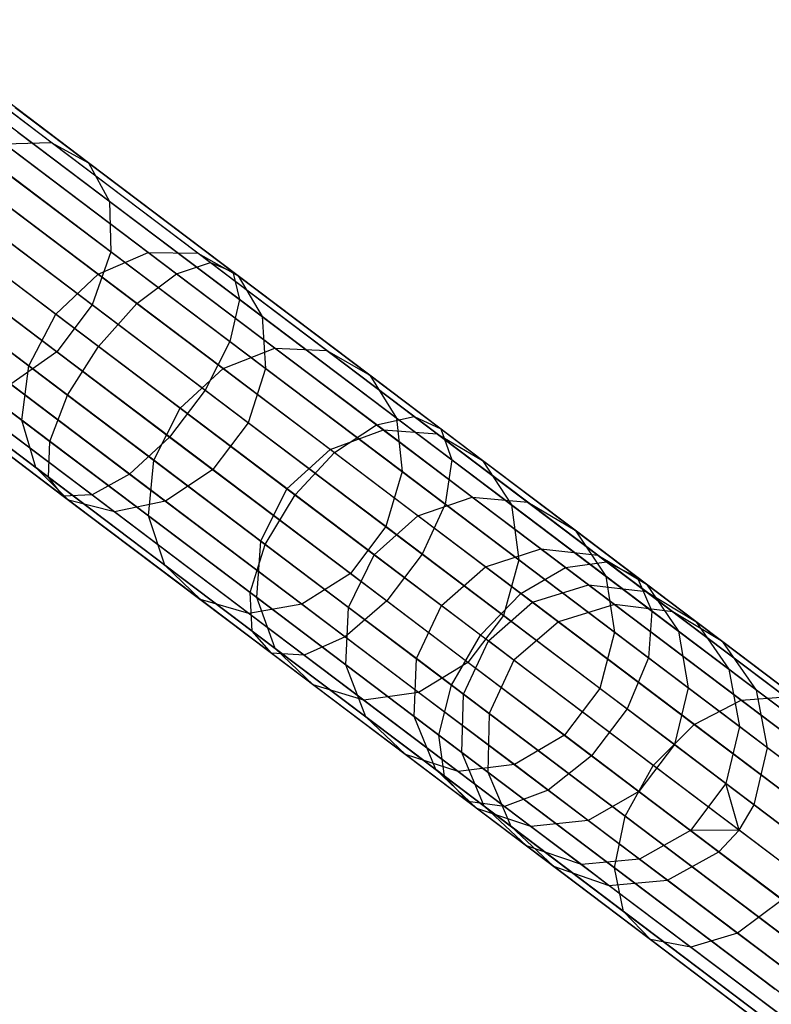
# Model space of a CAD drawing. Extents: x -189 to 189, y -189 to 189.
# Tile 437 of 591: x 139.97 to 145.28, y -110.75 to -103.78. Entities that reach past the tile are written whole.
import ezdxf

# ---------------------------------------------------------------- set-up
doc = ezdxf.new("R2010")
doc.units = 0
doc.header["$LTSCALE"] = 25.4
doc.layers.get('0').update_dxf_attribs({"linetype": 'CONTINUOUS'})

# ---------------------------------------------------------------- blocks, each defined once
blk = doc.blocks.new('CAMELEON-KENAI-C-12244_STL')
at = {"color": 0}
for p, q in [((140.1896, -104.6496, -153.2114), (139.0401, -103.7815, -154.5547)), ((140.1896, -104.6496, -153.2114), (139.0401, -103.7815, -154.5547)), ((140.4526, -104.7937, -153.4994), (139.279, -103.9075, -154.8708)), ((140.4526, -104.7937, -153.4994), (139.279, -103.9075, -154.8708)), ((140.6017, -105.0673, -153.7748), (139.405, -104.1636, -155.1732)), ((140.6017, -105.0673, -153.7748), (139.405, -104.1636, -155.1732)), ((139.8077, -104.3612, -10.7333), (141.3156, -105.4999, -11.4422)), ((139.8077, -104.3612, -10.7333), (141.3156, -105.4999, -11.4422)), ((139.9338, -104.402, -10.3392), (141.4734, -105.5646, -11.0629)), ((139.9338, -104.402, -10.3392), (141.4734, -105.5646, -11.0629)), ((139.5954, -104.4614, -11.0766), (141.0757, -105.5793, -11.7724)), ((139.5954, -104.4614, -11.0766), (141.0757, -105.5793, -11.7724)), ((140.611, -105.423, -153.99), (139.3962, -104.5057, -155.4095)), ((140.611, -105.423, -153.99), (139.3962, -104.5057, -155.4095)), ((139.9519, -104.5767, -9.9623), (141.5218, -105.7622, -10.7003)), ((139.9519, -104.5767, -9.9623), (141.5218, -105.7622, -10.7003)), ((139.3336, -104.6852, -11.3095), (140.7952, -105.789, -11.9966)), ((139.3336, -104.6852, -11.3095), (140.7952, -105.789, -11.9966)), ((139.858, -104.6597, -152.9607), (140.1896, -104.6496, -153.2114)), ((139.858, -104.6597, -152.9607), (140.1896, -104.6496, -153.2114)), ((140.8757, -105.4283, -151.5073), (139.858, -104.6597, -152.9607)), ((140.8757, -105.4283, -151.5073), (139.858, -104.6597, -152.9607)), ((140.1896, -104.6496, -153.2114), (140.4526, -104.7937, -153.4994)), ((141.2262, -105.4324, -151.731), (140.1896, -104.6496, -153.2114)), ((141.2262, -105.4324, -151.731), (140.1896, -104.6496, -153.2114)), ((140.1896, -104.6496, -153.2114), (140.4526, -104.7937, -153.4994)), ((140.5201, -105.5813, -151.3555), (139.5153, -104.8225, -152.7905)), ((140.5201, -105.5813, -151.3555), (139.5153, -104.8225, -152.7905)), ((140.4526, -104.7937, -153.4994), (140.6017, -105.0673, -153.7748)), ((141.511, -105.593, -151.9879), (140.4526, -104.7937, -153.4994)), ((141.511, -105.593, -151.9879), (140.4526, -104.7937, -153.4994)), ((140.4526, -104.7937, -153.4994), (140.6017, -105.0673, -153.7748)), ((140.4789, -105.7993, -154.1077), (139.2543, -104.8745, -155.5388)), ((140.4789, -105.7993, -154.1077), (139.2543, -104.8745, -155.5388)), ((139.8589, -104.8551, -9.6678), (141.4525, -106.0585, -10.4169)), ((139.8589, -104.8551, -9.6678), (141.4525, -106.0585, -10.4169)), ((140.5226, -106.0928, -12.0759), (139.0676, -104.9941, -11.3919)), ((140.5226, -106.0928, -12.0759), (139.0676, -104.9941, -11.3919)), ((139.2207, -105.1097, -152.7303), (140.2209, -105.865, -151.3018)), ((139.2207, -105.1097, -152.7303), (140.2209, -105.865, -151.3018)), ((140.6017, -105.0673, -153.7748), (140.611, -105.423, -153.99)), ((141.6809, -105.8824, -152.2335), (140.6017, -105.0673, -153.7748)), ((141.6809, -105.8824, -152.2335), (140.6017, -105.0673, -153.7748)), ((140.6017, -105.0673, -153.7748), (140.611, -105.423, -153.99)), ((139.6708, -105.1891, -9.5066), (141.2774, -106.4023, -10.2618)), ((139.6708, -105.1891, -9.5066), (141.2774, -106.4023, -10.2618)), ((140.2283, -106.1312, -154.1077), (139.0037, -105.2064, -155.5388)), ((140.2283, -106.1312, -154.1077), (139.0037, -105.2064, -155.5388)), ((138.8434, -105.3344, -11.3095), (140.305, -106.4382, -11.9966)), ((138.8434, -105.3344, -11.3095), (140.305, -106.4382, -11.9966)), ((140.0299, -106.2305, -151.3555), (139.0251, -105.4716, -152.7905)), ((140.0299, -106.2305, -151.3555), (139.0251, -105.4716, -152.7905)), ((140.611, -105.423, -153.99), (140.4789, -105.7993, -154.1077)), ((140.611, -105.423, -153.99), (140.4789, -105.7993, -154.1077)), ((140.5201, -105.5813, -151.3555), (140.8757, -105.4283, -151.5073)), ((140.5201, -105.5813, -151.3555), (140.8757, -105.4283, -151.5073)), ((141.7065, -106.2504, -152.4255), (140.611, -105.423, -153.99)), ((141.7065, -106.2504, -152.4255), (140.611, -105.423, -153.99)), ((140.8757, -105.4283, -151.5073), (141.2262, -105.4324, -151.731)), ((141.7725, -106.1055, -149.9339), (140.8757, -105.4283, -151.5073)), ((141.7725, -106.1055, -149.9339), (140.8757, -105.4283, -151.5073)), ((140.8757, -105.4283, -151.5073), (141.2262, -105.4324, -151.731)), ((141.2262, -105.4324, -151.731), (141.511, -105.593, -151.9879)), ((142.1397, -106.1222, -150.1282), (141.2262, -105.4324, -151.731)), ((142.1397, -106.1222, -150.1282), (141.2262, -105.4324, -151.731)), ((141.2262, -105.4324, -151.731), (141.511, -105.593, -151.9879)), ((139.4203, -105.5209, -9.5066), (141.0268, -106.7341, -10.2618)), ((139.4203, -105.5209, -9.5066), (141.0268, -106.7341, -10.2618)), ((141.0757, -105.5793, -11.7724), (141.3156, -105.4999, -11.4422)), ((141.0757, -105.5793, -11.7724), (141.3156, -105.4999, -11.4422)), ((141.3156, -105.4999, -11.4422), (142.7577, -106.589, -12.3407)), ((141.3156, -105.4999, -11.4422), (142.7577, -106.589, -12.3407)), ((141.3156, -105.4999, -11.4422), (141.4734, -105.5646, -11.0629)), ((141.3156, -105.4999, -11.4422), (141.4734, -105.5646, -11.0629)), ((140.2209, -105.865, -151.3018), (140.5201, -105.5813, -151.3555)), ((140.2209, -105.865, -151.3018), (140.5201, -105.5813, -151.3555)), ((141.4055, -106.2499, -149.8019), (140.5201, -105.5813, -151.3555)), ((141.4055, -106.2499, -149.8019), (140.5201, -105.5813, -151.3555)), ((140.7952, -105.789, -11.9966), (141.0757, -105.5793, -11.7724)), ((140.7952, -105.789, -11.9966), (141.0757, -105.5793, -11.7724)), ((141.0757, -105.5793, -11.7724), (142.4915, -106.6484, -12.6545)), ((141.0757, -105.5793, -11.7724), (142.4915, -106.6484, -12.6545)), ((141.4734, -105.5646, -11.0629), (142.9458, -106.6765, -11.9804)), ((141.4734, -105.5646, -11.0629), (142.9458, -106.6765, -11.9804)), ((141.4734, -105.5646, -11.0629), (141.5218, -105.7622, -10.7003)), ((141.4734, -105.5646, -11.0629), (141.5218, -105.7622, -10.7003)), ((141.511, -105.593, -151.9879), (141.6809, -105.8824, -152.2335)), ((142.4437, -106.2973, -150.3514), (141.511, -105.593, -151.9879)), ((142.4437, -106.2973, -150.3514), (141.511, -105.593, -151.9879)), ((141.511, -105.593, -151.9879), (141.6809, -105.8824, -152.2335)), ((138.6997, -105.6475, -11.0766), (140.18, -106.7654, -11.7724)), ((138.6997, -105.6475, -11.0766), (140.18, -106.7654, -11.7724)), ((139.1505, -105.7932, -9.6678), (140.744, -106.9966, -10.4169)), ((139.1505, -105.7932, -9.6678), (140.744, -106.9966, -10.4169)), ((140.4789, -105.7993, -154.1077), (140.2283, -106.1312, -154.1077)), ((140.4789, -105.7993, -154.1077), (140.2283, -106.1312, -154.1077)), ((141.5834, -106.6334, -152.5305), (140.4789, -105.7993, -154.1077)), ((141.5834, -106.6334, -152.5305), (140.4789, -105.7993, -154.1077)), ((140.5226, -106.0928, -12.0759), (140.7952, -105.789, -11.9966)), ((140.5226, -106.0928, -12.0759), (140.7952, -105.789, -11.9966)), ((140.7952, -105.789, -11.9966), (142.1931, -106.8446, -12.8675)), ((140.7952, -105.789, -11.9966), (142.1931, -106.8446, -12.8675)), ((141.5218, -105.7622, -10.7003), (141.4525, -106.0585, -10.4169)), ((141.5218, -105.7622, -10.7003), (141.4525, -106.0585, -10.4169)), ((141.5218, -105.7622, -10.7003), (143.0232, -106.896, -11.6357)), ((141.5218, -105.7622, -10.7003), (143.0232, -106.896, -11.6357)), ((138.6614, -105.8791, -10.7333), (140.1693, -107.0178, -11.4422)), ((138.6614, -105.8791, -10.7333), (140.1693, -107.0178, -11.4422)), ((139.98, -106.6143, -151.5073), (138.9623, -105.8458, -152.9607)), ((139.98, -106.6143, -151.5073), (138.9623, -105.8458, -152.9607)), ((140.0299, -106.2305, -151.3555), (140.2209, -105.865, -151.3018)), ((140.0299, -106.2305, -151.3555), (140.2209, -105.865, -151.3018)), ((140.2209, -105.865, -151.3018), (141.1024, -106.5307, -149.7553)), ((140.2209, -105.865, -151.3018), (141.1024, -106.5307, -149.7553)), ((141.6809, -105.8824, -152.2335), (141.7065, -106.2504, -152.4255)), ((142.6319, -106.6005, -150.5649), (141.6809, -105.8824, -152.2335)), ((142.6319, -106.6005, -150.5649), (141.6809, -105.8824, -152.2335)), ((141.6809, -105.8824, -152.2335), (141.7065, -106.2504, -152.4255)), ((138.9081, -105.9589, -9.9623), (140.478, -107.1444, -10.7003)), ((138.9081, -105.9589, -9.9623), (140.478, -107.1444, -10.7003)), ((138.7351, -105.9893, -10.3392), (140.2747, -107.1519, -11.0629)), ((138.7351, -105.9893, -10.3392), (140.2747, -107.1519, -11.0629)), ((140.305, -106.4382, -11.9966), (140.5226, -106.0928, -12.0759)), ((140.305, -106.4382, -11.9966), (140.5226, -106.0928, -12.0759)), ((141.9141, -107.1437, -12.9429), (140.5226, -106.0928, -12.0759)), ((141.9141, -107.1437, -12.9429), (140.5226, -106.0928, -12.0759)), ((141.4525, -106.0585, -10.4169), (141.2774, -106.4023, -10.2618)), ((141.4525, -106.0585, -10.4169), (141.2774, -106.4023, -10.2618)), ((141.4525, -106.0585, -10.4169), (142.9765, -107.2094, -11.3664)), ((141.4525, -106.0585, -10.4169), (142.9765, -107.2094, -11.3664)), ((140.0799, -106.9503, -151.731), (139.0433, -106.1675, -153.2114)), ((140.0799, -106.9503, -151.731), (139.0433, -106.1675, -153.2114)), ((140.2283, -106.1312, -154.1077), (139.9026, -106.3612, -153.99)), ((140.2283, -106.1312, -154.1077), (139.9026, -106.3612, -153.99)), ((141.3328, -106.9652, -152.5305), (140.2283, -106.1312, -154.1077)), ((141.3328, -106.9652, -152.5305), (140.2283, -106.1312, -154.1077)), ((141.4055, -106.2499, -149.8019), (141.7725, -106.1055, -149.9339)), ((141.4055, -106.2499, -149.8019), (141.7725, -106.1055, -149.9339)), ((141.7725, -106.1055, -149.9339), (142.1397, -106.1222, -150.1282)), ((142.5393, -106.6845, -148.256), (141.7725, -106.1055, -149.9339)), ((142.5393, -106.6845, -148.256), (141.7725, -106.1055, -149.9339)), ((141.7725, -106.1055, -149.9339), (142.1397, -106.1222, -150.1282)), ((142.1397, -106.1222, -150.1282), (142.4437, -106.2973, -150.3514)), ((142.9208, -106.7121, -148.4191), (142.1397, -106.1222, -150.1282)), ((142.9208, -106.7121, -148.4191), (142.1397, -106.1222, -150.1282)), ((142.1397, -106.1222, -150.1282), (142.4437, -106.2973, -150.3514)), ((139.98, -106.6143, -151.5073), (140.0299, -106.2305, -151.3555)), ((139.98, -106.6143, -151.5073), (140.0299, -106.2305, -151.3555)), ((140.9153, -106.8991, -149.8019), (140.0299, -106.2305, -151.3555)), ((140.9153, -106.8991, -149.8019), (140.0299, -106.2305, -151.3555)), ((141.1024, -106.5307, -149.7553), (141.4055, -106.2499, -149.8019)), ((141.1024, -106.5307, -149.7553), (141.4055, -106.2499, -149.8019)), ((142.1627, -106.8217, -148.1453), (141.4055, -106.2499, -149.8019)), ((142.1627, -106.8217, -148.1453), (141.4055, -106.2499, -149.8019)), ((141.7065, -106.2504, -152.4255), (141.5834, -106.6334, -152.5305)), ((141.7065, -106.2504, -152.4255), (141.5834, -106.6334, -152.5305)), ((142.6718, -106.9793, -150.7317), (141.7065, -106.2504, -152.4255)), ((142.6718, -106.9793, -150.7317), (141.7065, -106.2504, -152.4255)), ((142.4437, -106.2973, -150.3514), (142.6319, -106.6005, -150.5649)), ((143.2412, -106.8996, -148.6064), (142.4437, -106.2973, -150.3514)), ((143.2412, -106.8996, -148.6064), (142.4437, -106.2973, -150.3514)), ((142.4437, -106.2973, -150.3514), (142.6319, -106.6005, -150.5649)), ((140.9981, -107.1885, -152.4255), (139.9026, -106.3612, -153.99)), ((140.9981, -107.1885, -152.4255), (139.9026, -106.3612, -153.99)), ((140.3124, -107.1803, -151.9879), (139.2539, -106.381, -153.4994)), ((140.3124, -107.1803, -151.9879), (139.2539, -106.381, -153.4994)), ((140.18, -106.7654, -11.7724), (140.305, -106.4382, -11.9966)), ((140.18, -106.7654, -11.7724), (140.305, -106.4382, -11.9966)), ((140.305, -106.4382, -11.9966), (141.7029, -107.4938, -12.8675)), ((140.305, -106.4382, -11.9966), (141.7029, -107.4938, -12.8675)), ((141.2774, -106.4023, -10.2618), (141.0268, -106.7341, -10.2618)), ((141.2774, -106.4023, -10.2618), (141.0268, -106.7341, -10.2618)), ((141.2774, -106.4023, -10.2618), (142.8138, -107.5625, -11.2191)), ((141.2774, -106.4023, -10.2618), (142.8138, -107.5625, -11.2191)), ((140.6371, -107.2646, -152.2335), (139.5579, -106.4495, -153.7748)), ((140.6371, -107.2646, -152.2335), (139.5579, -106.4495, -153.7748)), ((140.9153, -106.8991, -149.8019), (141.1024, -106.5307, -149.7553)), ((140.9153, -106.8991, -149.8019), (141.1024, -106.5307, -149.7553)), ((141.1024, -106.5307, -149.7553), (141.8561, -107.0998, -148.1061)), ((141.1024, -106.5307, -149.7553), (141.8561, -107.0998, -148.1061)), ((140.0799, -106.9503, -151.731), (139.98, -106.6143, -151.5073)), ((140.8768, -107.2915, -149.9339), (139.98, -106.6143, -151.5073)), ((140.0799, -106.9503, -151.731), (139.98, -106.6143, -151.5073)), ((140.8768, -107.2915, -149.9339), (139.98, -106.6143, -151.5073)), ((141.5834, -106.6334, -152.5305), (141.3328, -106.9652, -152.5305)), ((141.5834, -106.6334, -152.5305), (141.3328, -106.9652, -152.5305)), ((142.5565, -107.3683, -150.823), (141.5834, -106.6334, -152.5305)), ((142.5565, -107.3683, -150.823), (141.5834, -106.6334, -152.5305)), ((142.1931, -106.8446, -12.8675), (142.4915, -106.6484, -12.6545)), ((142.1931, -106.8446, -12.8675), (142.4915, -106.6484, -12.6545)), ((142.4915, -106.6484, -12.6545), (142.7577, -106.589, -12.3407)), ((142.4915, -106.6484, -12.6545), (142.7577, -106.589, -12.3407)), ((142.4915, -106.6484, -12.6545), (143.8277, -107.6575, -13.7136)), ((142.4915, -106.6484, -12.6545), (143.8277, -107.6575, -13.7136)), ((142.6319, -106.6005, -150.5649), (142.6718, -106.9793, -150.7317)), ((143.4451, -107.2146, -148.7856), (142.6319, -106.6005, -150.5649)), ((143.4451, -107.2146, -148.7856), (142.6319, -106.6005, -150.5649)), ((142.6319, -106.6005, -150.5649), (142.6718, -106.9793, -150.7317)), ((142.7577, -106.589, -12.3407), (144.1189, -107.6169, -13.4195)), ((142.7577, -106.589, -12.3407), (144.1189, -107.6169, -13.4195)), ((142.7577, -106.589, -12.3407), (142.9458, -106.6765, -11.9804)), ((142.7577, -106.589, -12.3407), (142.9458, -106.6765, -11.9804)), ((142.1627, -106.8217, -148.1453), (142.5393, -106.6845, -148.256)), ((142.1627, -106.8217, -148.1453), (142.5393, -106.6845, -148.256)), ((142.5393, -106.6845, -148.256), (142.9208, -106.7121, -148.4191)), ((143.1685, -107.1597, -146.4905), (142.5393, -106.6845, -148.256)), ((143.1685, -107.1597, -146.4905), (142.5393, -106.6845, -148.256)), ((142.5393, -106.6845, -148.256), (142.9208, -106.7121, -148.4191)), ((142.9208, -106.7121, -148.4191), (143.2412, -106.8996, -148.6064)), ((143.5618, -107.1961, -146.6207), (142.9208, -106.7121, -148.4191)), ((143.5618, -107.1961, -146.6207), (142.9208, -106.7121, -148.4191)), ((142.9208, -106.7121, -148.4191), (143.2412, -106.8996, -148.6064)), ((142.9458, -106.6765, -11.9804), (144.3355, -107.726, -13.0818)), ((142.9458, -106.6765, -11.9804), (144.3355, -107.726, -13.0818)), ((142.9458, -106.6765, -11.9804), (143.0232, -106.896, -11.6357)), ((142.9458, -106.6765, -11.9804), (143.0232, -106.896, -11.6357)), ((140.1693, -107.0178, -11.4422), (140.18, -106.7654, -11.7724)), ((140.1693, -107.0178, -11.4422), (140.18, -106.7654, -11.7724)), ((140.18, -106.7654, -11.7724), (141.5958, -107.8345, -12.6545)), ((140.18, -106.7654, -11.7724), (141.5958, -107.8345, -12.6545)), ((141.0268, -106.7341, -10.2618), (140.744, -106.9966, -10.4169)), ((141.0268, -106.7341, -10.2618), (140.744, -106.9966, -10.4169)), ((141.0268, -106.7341, -10.2618), (142.5632, -107.8943, -11.2191)), ((141.0268, -106.7341, -10.2618), (142.5632, -107.8943, -11.2191)), ((141.8561, -107.0998, -148.1061), (142.1627, -106.8217, -148.1453)), ((141.8561, -107.0998, -148.1061), (142.1627, -106.8217, -148.1453)), ((141.9141, -107.1437, -12.9429), (142.1931, -106.8446, -12.8675)), ((141.9141, -107.1437, -12.9429), (142.1931, -106.8446, -12.8675)), ((142.784, -107.2909, -146.4021), (142.1627, -106.8217, -148.1453)), ((142.784, -107.2909, -146.4021), (142.1627, -106.8217, -148.1453)), ((142.1931, -106.8446, -12.8675), (143.5124, -107.841, -13.9132)), ((142.1931, -106.8446, -12.8675), (143.5124, -107.841, -13.9132)), ((140.8768, -107.2915, -149.9339), (140.9153, -106.8991, -149.8019)), ((140.8768, -107.2915, -149.9339), (140.9153, -106.8991, -149.8019)), ((141.6725, -107.4709, -148.1453), (140.9153, -106.8991, -149.8019)), ((141.6725, -107.4709, -148.1453), (140.9153, -106.8991, -149.8019)), ((143.0232, -106.896, -11.6357), (142.9765, -107.2094, -11.3664)), ((143.0232, -106.896, -11.6357), (142.9765, -107.2094, -11.3664)), ((143.0232, -106.896, -11.6357), (144.4402, -107.9661, -12.7588)), ((143.0232, -106.896, -11.6357), (144.4402, -107.9661, -12.7588)), ((143.2412, -106.8996, -148.6064), (143.4451, -107.2146, -148.7856)), ((143.8956, -107.3938, -146.7703), (143.2412, -106.8996, -148.6064)), ((143.8956, -107.3938, -146.7703), (143.2412, -106.8996, -148.6064)), ((143.2412, -106.8996, -148.6064), (143.4451, -107.2146, -148.7856)), ((140.3124, -107.1803, -151.9879), (140.0799, -106.9503, -151.731)), ((140.9934, -107.6402, -150.1282), (140.0799, -106.9503, -151.731)), ((140.3124, -107.1803, -151.9879), (140.0799, -106.9503, -151.731)), ((140.9934, -107.6402, -150.1282), (140.0799, -106.9503, -151.731)), ((140.744, -106.9966, -10.4169), (140.478, -107.1444, -10.7003)), ((140.744, -106.9966, -10.4169), (140.478, -107.1444, -10.7003)), ((140.744, -106.9966, -10.4169), (142.268, -108.1475, -11.3664)), ((140.744, -106.9966, -10.4169), (142.268, -108.1475, -11.3664)), ((141.3328, -106.9652, -152.5305), (140.9981, -107.1885, -152.4255)), ((141.3328, -106.9652, -152.5305), (140.9981, -107.1885, -152.4255)), ((142.306, -107.7001, -150.823), (141.3328, -106.9652, -152.5305)), ((142.306, -107.7001, -150.823), (141.3328, -106.9652, -152.5305)), ((142.6718, -106.9793, -150.7317), (142.5565, -107.3683, -150.823)), ((142.6718, -106.9793, -150.7317), (142.5565, -107.3683, -150.823)), ((143.4973, -107.6027, -148.9255), (142.6718, -106.9793, -150.7317)), ((143.4973, -107.6027, -148.9255), (142.6718, -106.9793, -150.7317)), ((140.2747, -107.1519, -11.0629), (140.1693, -107.0178, -11.4422)), ((140.1693, -107.0178, -11.4422), (141.6115, -108.1069, -12.3407)), ((140.1693, -107.0178, -11.4422), (141.6115, -108.1069, -12.3407)), ((140.2747, -107.1519, -11.0629), (140.1693, -107.0178, -11.4422)), ((140.478, -107.1444, -10.7003), (140.2747, -107.1519, -11.0629)), ((140.478, -107.1444, -10.7003), (140.2747, -107.1519, -11.0629)), ((140.478, -107.1444, -10.7003), (141.9794, -108.2782, -11.6357)), ((140.478, -107.1444, -10.7003), (141.9794, -108.2782, -11.6357)), ((141.6725, -107.4709, -148.1453), (141.8561, -107.0998, -148.1061)), ((141.6725, -107.4709, -148.1453), (141.8561, -107.0998, -148.1061)), ((141.7029, -107.4938, -12.8675), (141.9141, -107.1437, -12.9429)), ((141.7029, -107.4938, -12.8675), (141.9141, -107.1437, -12.9429)), ((141.8561, -107.0998, -148.1061), (142.4745, -107.5669, -146.3709)), ((141.8561, -107.0998, -148.1061), (142.4745, -107.5669, -146.3709)), ((143.2275, -108.1355, -13.9838), (141.9141, -107.1437, -12.9429)), ((143.2275, -108.1355, -13.9838), (141.9141, -107.1437, -12.9429)), ((140.2747, -107.1519, -11.0629), (141.7471, -108.2638, -11.9804)), ((140.2747, -107.1519, -11.0629), (141.7471, -108.2638, -11.9804)), ((140.6371, -107.2646, -152.2335), (140.3124, -107.1803, -151.9879)), ((141.245, -107.8846, -150.3514), (140.3124, -107.1803, -151.9879)), ((140.6371, -107.2646, -152.2335), (140.3124, -107.1803, -151.9879)), ((141.245, -107.8846, -150.3514), (140.3124, -107.1803, -151.9879)), ((140.9981, -107.1885, -152.4255), (140.6371, -107.2646, -152.2335)), ((140.9981, -107.1885, -152.4255), (140.6371, -107.2646, -152.2335)), ((141.9634, -107.9174, -150.7317), (140.9981, -107.1885, -152.4255)), ((141.9634, -107.9174, -150.7317), (140.9981, -107.1885, -152.4255)), ((142.784, -107.2909, -146.4021), (143.1685, -107.1597, -146.4905)), ((142.784, -107.2909, -146.4021), (143.1685, -107.1597, -146.4905)), ((142.9765, -107.2094, -11.3664), (142.8138, -107.5625, -11.2191)), ((142.9765, -107.2094, -11.3664), (142.8138, -107.5625, -11.2191)), ((142.9765, -107.2094, -11.3664), (144.4149, -108.2956, -12.5065)), ((142.9765, -107.2094, -11.3664), (144.4149, -108.2956, -12.5065)), ((143.1685, -107.1597, -146.4905), (143.5618, -107.1961, -146.6207)), ((143.6539, -107.5262, -144.6551), (143.1685, -107.1597, -146.4905)), ((143.6539, -107.5262, -144.6551), (143.1685, -107.1597, -146.4905)), ((143.1685, -107.1597, -146.4905), (143.5618, -107.1961, -146.6207)), ((143.5618, -107.1961, -146.6207), (143.8956, -107.3938, -146.7703)), ((144.0562, -107.5695, -144.7511), (143.5618, -107.1961, -146.6207)), ((144.0562, -107.5695, -144.7511), (143.5618, -107.1961, -146.6207)), ((143.5618, -107.1961, -146.6207), (143.8956, -107.3938, -146.7703)), ((141.5881, -107.9827, -150.5649), (140.6371, -107.2646, -152.2335)), ((141.5881, -107.9827, -150.5649), (140.6371, -107.2646, -152.2335)), ((143.4451, -107.2146, -148.7856), (143.4973, -107.6027, -148.9255)), ((144.1124, -107.7185, -146.9133), (143.4451, -107.2146, -148.7856)), ((144.1124, -107.7185, -146.9133), (143.4451, -107.2146, -148.7856)), ((143.4451, -107.2146, -148.7856), (143.4973, -107.6027, -148.9255)), ((140.9934, -107.6402, -150.1282), (140.8768, -107.2915, -149.9339)), ((141.6436, -107.8706, -148.256), (140.8768, -107.2915, -149.9339)), ((140.9934, -107.6402, -150.1282), (140.8768, -107.2915, -149.9339)), ((141.6436, -107.8706, -148.256), (140.8768, -107.2915, -149.9339)), ((142.4745, -107.5669, -146.3709), (142.784, -107.2909, -146.4021)), ((142.4745, -107.5669, -146.3709), (142.784, -107.2909, -146.4021)), ((143.2632, -107.6527, -144.5899), (142.784, -107.2909, -146.4021)), ((143.2632, -107.6527, -144.5899), (142.784, -107.2909, -146.4021)), ((142.5565, -107.3683, -150.823), (142.306, -107.7001, -150.823)), ((142.5565, -107.3683, -150.823), (142.306, -107.7001, -150.823)), ((143.3887, -107.9967, -149.0021), (142.5565, -107.3683, -150.823)), ((143.3887, -107.9967, -149.0021), (142.5565, -107.3683, -150.823)), ((143.8956, -107.3938, -146.7703), (144.1124, -107.7185, -146.9133)), ((144.4004, -107.775, -144.8614), (143.8956, -107.3938, -146.7703)), ((144.4004, -107.775, -144.8614), (143.8956, -107.3938, -146.7703)), ((143.8956, -107.3938, -146.7703), (144.1124, -107.7185, -146.9133)), ((141.6436, -107.8706, -148.256), (141.6725, -107.4709, -148.1453)), ((141.6436, -107.8706, -148.256), (141.6725, -107.4709, -148.1453)), ((142.2937, -107.94, -146.4021), (141.6725, -107.4709, -148.1453)), ((142.2937, -107.94, -146.4021), (141.6725, -107.4709, -148.1453)), ((141.5958, -107.8345, -12.6545), (141.7029, -107.4938, -12.8675)), ((141.5958, -107.8345, -12.6545), (141.7029, -107.4938, -12.8675)), ((141.7029, -107.4938, -12.8675), (143.0222, -108.4901, -13.9132)), ((141.7029, -107.4938, -12.8675), (143.0222, -108.4901, -13.9132)), ((142.8138, -107.5625, -11.2191), (142.5632, -107.8943, -11.2191)), ((142.8138, -107.5625, -11.2191), (142.5632, -107.8943, -11.2191)), ((142.8138, -107.5625, -11.2191), (144.2639, -108.6576, -12.3684)), ((142.8138, -107.5625, -11.2191), (144.2639, -108.6576, -12.3684)), ((143.2632, -107.6527, -144.5899), (143.6539, -107.5262, -144.6551)), ((143.2632, -107.6527, -144.5899), (143.6539, -107.5262, -144.6551)), ((143.6539, -107.5262, -144.6551), (144.0562, -107.5695, -144.7511)), ((143.9905, -107.7804, -142.7681), (143.6539, -107.5262, -144.6551)), ((143.9905, -107.7804, -142.7681), (143.6539, -107.5262, -144.6551)), ((143.6539, -107.5262, -144.6551), (144.0562, -107.5695, -144.7511)), ((142.2937, -107.94, -146.4021), (142.4745, -107.5669, -146.3709)), ((142.2937, -107.94, -146.4021), (142.4745, -107.5669, -146.3709)), ((142.4745, -107.5669, -146.3709), (142.9516, -107.9271, -144.5669)), ((142.4745, -107.5669, -146.3709), (142.9516, -107.9271, -144.5669)), ((143.4973, -107.6027, -148.9255), (143.3887, -107.9967, -149.0021)), ((143.4973, -107.6027, -148.9255), (143.3887, -107.9967, -149.0021)), ((144.1747, -108.1142, -147.0251), (143.4973, -107.6027, -148.9255)), ((144.1747, -108.1142, -147.0251), (143.4973, -107.6027, -148.9255)), ((143.8277, -107.6575, -13.7136), (144.1189, -107.6169, -13.4195)), ((143.8277, -107.6575, -13.7136), (144.1189, -107.6169, -13.4195)), ((144.0562, -107.5695, -144.7511), (144.4004, -107.775, -144.8614)), ((144.399, -107.8284, -142.829), (144.0562, -107.5695, -144.7511)), ((144.399, -107.8284, -142.829), (144.0562, -107.5695, -144.7511)), ((144.0562, -107.5695, -144.7511), (144.4004, -107.775, -144.8614)), ((144.1189, -107.6169, -13.4195), (145.3848, -108.5728, -14.6672)), ((144.1189, -107.6169, -13.4195), (145.3848, -108.5728, -14.6672)), ((144.1189, -107.6169, -13.4195), (144.3355, -107.726, -13.0818)), ((144.1189, -107.6169, -13.4195), (144.3355, -107.726, -13.0818)), ((141.245, -107.8846, -150.3514), (140.9934, -107.6402, -150.1282)), ((141.7745, -108.23, -148.4191), (140.9934, -107.6402, -150.1282)), ((141.245, -107.8846, -150.3514), (140.9934, -107.6402, -150.1282)), ((141.7745, -108.23, -148.4191), (140.9934, -107.6402, -150.1282)), ((142.306, -107.7001, -150.823), (141.9634, -107.9174, -150.7317)), ((142.306, -107.7001, -150.823), (141.9634, -107.9174, -150.7317)), ((143.1381, -108.3285, -149.0021), (142.306, -107.7001, -150.823)), ((143.1381, -108.3285, -149.0021), (142.306, -107.7001, -150.823)), ((142.9516, -107.9271, -144.5669), (143.2632, -107.6527, -144.5899)), ((142.9516, -107.9271, -144.5669), (143.2632, -107.6527, -144.5899)), ((143.5955, -107.9037, -142.7268), (143.2632, -107.6527, -144.5899)), ((143.5955, -107.9037, -142.7268), (143.2632, -107.6527, -144.5899)), ((143.5124, -107.841, -13.9132), (143.8277, -107.6575, -13.7136)), ((143.5124, -107.841, -13.9132), (143.8277, -107.6575, -13.7136)), ((143.8277, -107.6575, -13.7136), (145.0705, -108.596, -14.9385)), ((143.8277, -107.6575, -13.7136), (145.0705, -108.596, -14.9385)), ((144.1124, -107.7185, -146.9133), (144.1747, -108.1142, -147.0251)), ((144.6271, -108.1072, -144.9669), (144.1124, -107.7185, -146.9133)), ((144.6271, -108.1072, -144.9669), (144.1124, -107.7185, -146.9133)), ((144.1124, -107.7185, -146.9133), (144.1747, -108.1142, -147.0251)), ((144.3355, -107.726, -13.0818), (145.628, -108.702, -14.3557)), ((144.3355, -107.726, -13.0818), (145.628, -108.702, -14.3557)), ((144.3355, -107.726, -13.0818), (144.4402, -107.9661, -12.7588)), ((144.3355, -107.726, -13.0818), (144.4402, -107.9661, -12.7588)), ((141.6115, -108.1069, -12.3407), (141.5958, -107.8345, -12.6545)), ((141.5958, -107.8345, -12.6545), (142.932, -108.8436, -13.7136)), ((141.5958, -107.8345, -12.6545), (142.932, -108.8436, -13.7136)), ((141.6115, -108.1069, -12.3407), (141.5958, -107.8345, -12.6545)), ((143.2275, -108.1355, -13.9838), (143.5124, -107.841, -13.9132)), ((143.2275, -108.1355, -13.9838), (143.5124, -107.841, -13.9132)), ((143.5124, -107.841, -13.9132), (144.7394, -108.7676, -15.1226)), ((143.5124, -107.841, -13.9132), (144.7394, -108.7676, -15.1226)), ((143.5955, -107.9037, -142.7268), (143.9905, -107.7804, -142.7681)), ((143.5955, -107.9037, -142.7268), (143.9905, -107.7804, -142.7681)), ((143.9905, -107.7804, -142.7681), (144.399, -107.8284, -142.829)), ((144.175, -107.9197, -140.8484), (143.9905, -107.7804, -142.7681)), ((144.175, -107.9197, -140.8484), (143.9905, -107.7804, -142.7681)), ((143.9905, -107.7804, -142.7681), (144.399, -107.8284, -142.829)), ((144.399, -107.8284, -142.829), (144.7505, -108.0393, -142.8989)), ((144.5869, -107.9703, -140.8736), (144.399, -107.8284, -142.829)), ((144.5869, -107.9703, -140.8736), (144.399, -107.8284, -142.829)), ((144.399, -107.8284, -142.829), (144.7505, -108.0393, -142.8989)), ((144.4004, -107.775, -144.8614), (144.6271, -108.1072, -144.9669)), ((144.7505, -108.0393, -142.8989), (144.4004, -107.775, -144.8614)), ((144.7505, -108.0393, -142.8989), (144.4004, -107.775, -144.8614)), ((144.4004, -107.775, -144.8614), (144.6271, -108.1072, -144.9669)), ((141.5881, -107.9827, -150.5649), (141.245, -107.8846, -150.3514)), ((142.0426, -108.4869, -148.6064), (141.245, -107.8846, -150.3514)), ((141.5881, -107.9827, -150.5649), (141.245, -107.8846, -150.3514)), ((142.0426, -108.4869, -148.6064), (141.245, -107.8846, -150.3514)), ((141.7745, -108.23, -148.4191), (141.6436, -107.8706, -148.256)), ((142.2729, -108.3458, -146.4905), (141.6436, -107.8706, -148.256)), ((141.7745, -108.23, -148.4191), (141.6436, -107.8706, -148.256)), ((142.2729, -108.3458, -146.4905), (141.6436, -107.8706, -148.256)), ((142.5632, -107.8943, -11.2191), (142.268, -108.1475, -11.3664)), ((142.5632, -107.8943, -11.2191), (142.268, -108.1475, -11.3664)), ((142.5632, -107.8943, -11.2191), (144.0133, -108.9894, -12.3684)), ((142.5632, -107.8943, -11.2191), (144.0133, -108.9894, -12.3684)), ((143.2824, -108.1769, -142.7122), (143.5955, -107.9037, -142.7268)), ((143.2824, -108.1769, -142.7122), (143.5955, -107.9037, -142.7268)), ((143.7777, -108.0413, -140.8314), (143.5955, -107.9037, -142.7268)), ((143.7777, -108.0413, -140.8314), (143.5955, -107.9037, -142.7268)), ((141.9634, -107.9174, -150.7317), (141.5881, -107.9827, -150.5649)), ((141.9634, -107.9174, -150.7317), (141.5881, -107.9827, -150.5649)), ((142.7889, -108.5408, -148.9255), (141.9634, -107.9174, -150.7317)), ((142.7889, -108.5408, -148.9255), (141.9634, -107.9174, -150.7317)), ((142.2729, -108.3458, -146.4905), (142.2937, -107.94, -146.4021)), ((142.2729, -108.3458, -146.4905), (142.2937, -107.94, -146.4021)), ((142.7729, -108.3019, -144.5899), (142.2937, -107.94, -146.4021)), ((142.7729, -108.3019, -144.5899), (142.2937, -107.94, -146.4021)), ((142.7729, -108.3019, -144.5899), (142.9516, -107.9271, -144.5669)), ((142.7729, -108.3019, -144.5899), (142.9516, -107.9271, -144.5669)), ((142.9516, -107.9271, -144.5669), (143.2824, -108.1769, -142.7122)), ((142.9516, -107.9271, -144.5669), (143.2824, -108.1769, -142.7122)), ((144.175, -107.9197, -140.8484), (143.7777, -108.0413, -140.8314)), ((144.175, -107.9197, -140.8484), (143.7777, -108.0413, -140.8314)), ((150.3133, -112.5552, -30.8485), (144.175, -107.9197, -140.8484)), ((144.5869, -107.9703, -140.8736), (144.175, -107.9197, -140.8484)), ((150.3133, -112.5552, -30.8485), (144.175, -107.9197, -140.8484)), ((144.5869, -107.9703, -140.8736), (144.175, -107.9197, -140.8484)), ((144.4402, -107.9661, -12.7588), (144.4149, -108.2956, -12.5065)), ((144.4402, -107.9661, -12.7588), (144.4149, -108.2956, -12.5065)), ((144.4402, -107.9661, -12.7588), (145.7581, -108.9613, -14.0578)), ((144.4402, -107.9661, -12.7588), (145.7581, -108.9613, -14.0578)), ((150.7252, -112.6058, -30.8736), (144.5869, -107.9703, -140.8736)), ((144.9423, -108.1842, -140.9024), (144.5869, -107.9703, -140.8736)), ((150.7252, -112.6058, -30.8736), (144.5869, -107.9703, -140.8736)), ((144.9423, -108.1842, -140.9024), (144.5869, -107.9703, -140.8736)), ((142.4014, -108.5968, -148.7856), (141.5881, -107.9827, -150.5649)), ((142.4014, -108.5968, -148.7856), (141.5881, -107.9827, -150.5649)), ((143.3887, -107.9967, -149.0021), (143.1381, -108.3285, -149.0021)), ((143.3887, -107.9967, -149.0021), (143.1381, -108.3285, -149.0021)), ((144.0716, -108.5124, -147.0862), (143.3887, -107.9967, -149.0021)), ((144.0716, -108.5124, -147.0862), (143.3887, -107.9967, -149.0021)), ((143.7777, -108.0413, -140.8314), (143.4637, -108.3139, -140.8254)), ((143.7777, -108.0413, -140.8314), (143.4637, -108.3139, -140.8254)), ((149.916, -112.6767, -30.8314), (143.7777, -108.0413, -140.8314)), ((149.916, -112.6767, -30.8314), (143.7777, -108.0413, -140.8314)), ((144.7505, -108.0393, -142.8989), (144.9841, -108.3768, -142.9658)), ((144.9423, -108.1842, -140.9024), (144.7505, -108.0393, -142.8989)), ((144.9423, -108.1842, -140.9024), (144.7505, -108.0393, -142.8989)), ((144.7505, -108.0393, -142.8989), (144.9841, -108.3768, -142.9658)), ((141.7471, -108.2638, -11.9804), (141.6115, -108.1069, -12.3407)), ((141.6115, -108.1069, -12.3407), (142.9726, -109.1348, -13.4195)), ((141.6115, -108.1069, -12.3407), (142.9726, -109.1348, -13.4195)), ((141.7471, -108.2638, -11.9804), (141.6115, -108.1069, -12.3407)), ((144.1747, -108.1142, -147.0251), (144.0716, -108.5124, -147.0862)), ((144.1747, -108.1142, -147.0251), (144.0716, -108.5124, -147.0862)), ((144.6971, -108.5087, -145.0493), (144.1747, -108.1142, -147.0251)), ((144.6971, -108.5087, -145.0493), (144.1747, -108.1142, -147.0251)), ((144.6271, -108.1072, -144.9669), (144.6971, -108.5087, -145.0493)), ((144.9841, -108.3768, -142.9658), (144.6271, -108.1072, -144.9669)), ((144.9841, -108.3768, -142.9658), (144.6271, -108.1072, -144.9669)), ((144.6271, -108.1072, -144.9669), (144.6971, -108.5087, -145.0493)), ((142.268, -108.1475, -11.3664), (141.9794, -108.2782, -11.6357)), ((142.268, -108.1475, -11.3664), (141.9794, -108.2782, -11.6357)), ((142.268, -108.1475, -11.3664), (143.7065, -109.2337, -12.5065)), ((142.268, -108.1475, -11.3664), (143.7065, -109.2337, -12.5065)), ((143.0222, -108.4901, -13.9132), (143.2275, -108.1355, -13.9838)), ((143.0222, -108.4901, -13.9132), (143.2275, -108.1355, -13.9838)), ((143.1053, -108.5529, -142.7268), (143.2824, -108.1769, -142.7122)), ((143.1053, -108.5529, -142.7268), (143.2824, -108.1769, -142.7122)), ((144.449, -109.0579, -15.1878), (143.2275, -108.1355, -13.9838)), ((144.449, -109.0579, -15.1878), (143.2275, -108.1355, -13.9838)), ((143.4637, -108.3139, -140.8254), (143.2824, -108.1769, -142.7122)), ((143.4637, -108.3139, -140.8254), (143.2824, -108.1769, -142.7122)), ((151.0806, -112.8197, -30.9024), (144.9423, -108.1842, -140.9024)), ((145.1797, -108.5245, -140.93), (144.9423, -108.1842, -140.9024)), ((151.0806, -112.8197, -30.9024), (144.9423, -108.1842, -140.9024)), ((145.1797, -108.5245, -140.93), (144.9423, -108.1842, -140.9024)), ((142.0426, -108.4869, -148.6064), (141.7745, -108.23, -148.4191)), ((142.4155, -108.7141, -146.6207), (141.7745, -108.23, -148.4191)), ((142.0426, -108.4869, -148.6064), (141.7745, -108.23, -148.4191)), ((142.4155, -108.7141, -146.6207), (141.7745, -108.23, -148.4191)), ((141.9794, -108.2782, -11.6357), (141.7471, -108.2638, -11.9804)), ((141.7471, -108.2638, -11.9804), (143.1369, -109.3133, -13.0818)), ((141.7471, -108.2638, -11.9804), (143.1369, -109.3133, -13.0818)), ((141.9794, -108.2782, -11.6357), (141.7471, -108.2638, -11.9804)), ((141.9794, -108.2782, -11.6357), (143.3965, -109.3483, -12.7588)), ((141.9794, -108.2782, -11.6357), (143.3965, -109.3483, -12.7588)), ((142.7582, -108.7123, -144.6551), (142.7729, -108.3019, -144.5899)), ((142.7582, -108.7123, -144.6551), (142.7729, -108.3019, -144.5899)), ((143.1053, -108.5529, -142.7268), (142.7729, -108.3019, -144.5899)), ((143.1053, -108.5529, -142.7268), (142.7729, -108.3019, -144.5899)), ((143.1381, -108.3285, -149.0021), (142.7889, -108.5408, -148.9255)), ((143.1381, -108.3285, -149.0021), (142.7889, -108.5408, -148.9255)), ((143.821, -108.8442, -147.0862), (143.1381, -108.3285, -149.0021)), ((143.821, -108.8442, -147.0862), (143.1381, -108.3285, -149.0021)), ((143.4637, -108.3139, -140.8254), (143.2874, -108.6904, -140.8314)), ((143.4637, -108.3139, -140.8254), (143.2874, -108.6904, -140.8314)), ((149.602, -112.9493, -30.8254), (143.4637, -108.3139, -140.8254)), ((149.602, -112.9493, -30.8254), (143.4637, -108.3139, -140.8254)), ((144.4149, -108.2956, -12.5065), (144.2639, -108.6576, -12.3684)), ((144.4149, -108.2956, -12.5065), (144.2639, -108.6576, -12.3684)), ((144.4149, -108.2956, -12.5065), (145.7527, -109.3058, -13.8251)), ((144.4149, -108.2956, -12.5065), (145.7527, -109.3058, -13.8251)), ((142.4155, -108.7141, -146.6207), (142.2729, -108.3458, -146.4905)), ((142.7582, -108.7123, -144.6551), (142.2729, -108.3458, -146.4905)), ((142.4155, -108.7141, -146.6207), (142.2729, -108.3458, -146.4905)), ((142.7582, -108.7123, -144.6551), (142.2729, -108.3458, -146.4905)), ((144.9841, -108.3768, -142.9658), (145.0595, -108.7824, -143.018)), ((145.1797, -108.5245, -140.93), (144.9841, -108.3768, -142.9658)), ((145.1797, -108.5245, -140.93), (144.9841, -108.3768, -142.9658)), ((144.9841, -108.3768, -142.9658), (145.0595, -108.7824, -143.018)), ((142.4014, -108.5968, -148.7856), (142.0426, -108.4869, -148.6064)), ((142.697, -108.9811, -146.7703), (142.0426, -108.4869, -148.6064)), ((142.4014, -108.5968, -148.7856), (142.0426, -108.4869, -148.6064)), ((142.697, -108.9811, -146.7703), (142.0426, -108.4869, -148.6064)), ((142.932, -108.8436, -13.7136), (143.0222, -108.4901, -13.9132)), ((142.932, -108.8436, -13.7136), (143.0222, -108.4901, -13.9132)), ((143.0222, -108.4901, -13.9132), (144.2492, -109.4167, -15.1226)), ((143.0222, -108.4901, -13.9132), (144.2492, -109.4167, -15.1226)), ((144.0716, -108.5124, -147.0862), (143.821, -108.8442, -147.0862)), ((144.0716, -108.5124, -147.0862), (143.821, -108.8442, -147.0862)), ((144.5983, -108.9101, -145.0944), (144.0716, -108.5124, -147.0862)), ((144.5983, -108.9101, -145.0944), (144.0716, -108.5124, -147.0862)), ((144.6971, -108.5087, -145.0493), (144.5983, -108.9101, -145.0944)), ((144.6971, -108.5087, -145.0493), (144.5983, -108.9101, -145.0944)), ((145.0595, -108.7824, -143.018), (144.6971, -108.5087, -145.0493)), ((145.0595, -108.7824, -143.018), (144.6971, -108.5087, -145.0493)), ((151.318, -113.16, -30.93), (145.1797, -108.5245, -140.93)), ((145.258, -108.9323, -140.9516), (145.1797, -108.5245, -140.93)), ((151.318, -113.16, -30.93), (145.1797, -108.5245, -140.93)), ((145.258, -108.9323, -140.9516), (145.1797, -108.5245, -140.93)), ((142.7889, -108.5408, -148.9255), (142.4014, -108.5968, -148.7856)), ((142.7889, -108.5408, -148.9255), (142.4014, -108.5968, -148.7856)), ((143.0686, -109.1007, -146.9133), (142.4014, -108.5968, -148.7856)), ((143.0686, -109.1007, -146.9133), (142.4014, -108.5968, -148.7856)), ((143.4662, -109.0523, -147.0251), (142.7889, -108.5408, -148.9255)), ((143.4662, -109.0523, -147.0251), (142.7889, -108.5408, -148.9255)), ((143.0948, -108.9665, -142.7681), (143.1053, -108.5529, -142.7268)), ((143.0948, -108.9665, -142.7681), (143.1053, -108.5529, -142.7268)), ((143.2874, -108.6904, -140.8314), (143.1053, -108.5529, -142.7268)), ((143.2874, -108.6904, -140.8314), (143.1053, -108.5529, -142.7268)), ((144.7394, -108.7676, -15.1226), (145.0705, -108.596, -14.9385)), ((144.7394, -108.7676, -15.1226), (145.0705, -108.596, -14.9385)), ((145.0705, -108.596, -14.9385), (145.3848, -108.5728, -14.6672)), ((145.0705, -108.596, -14.9385), (145.3848, -108.5728, -14.6672)), ((145.0705, -108.596, -14.9385), (146.2066, -109.454, -16.3164)), ((145.0705, -108.596, -14.9385), (146.2066, -109.454, -16.3164)), ((144.2639, -108.6576, -12.3684), (144.0133, -108.9894, -12.3684)), ((144.2639, -108.6576, -12.3684), (144.0133, -108.9894, -12.3684)), ((144.2639, -108.6576, -12.3684), (145.6125, -109.676, -13.6976)), ((144.2639, -108.6576, -12.3684), (145.6125, -109.676, -13.6976)), ((142.697, -108.9811, -146.7703), (142.4155, -108.7141, -146.6207)), ((142.9099, -109.0874, -144.7511), (142.4155, -108.7141, -146.6207)), ((142.697, -108.9811, -146.7703), (142.4155, -108.7141, -146.6207)), ((142.9099, -109.0874, -144.7511), (142.4155, -108.7141, -146.6207)), ((142.9099, -109.0874, -144.7511), (142.7582, -108.7123, -144.6551)), ((143.0948, -108.9665, -142.7681), (142.7582, -108.7123, -144.6551)), ((142.9099, -109.0874, -144.7511), (142.7582, -108.7123, -144.6551)), ((143.0948, -108.9665, -142.7681), (142.7582, -108.7123, -144.6551)), ((143.2874, -108.6904, -140.8314), (143.2793, -109.1058, -140.8484)), ((143.2874, -108.6904, -140.8314), (143.2793, -109.1058, -140.8484)), ((149.4257, -113.3259, -30.8314), (143.2874, -108.6904, -140.8314)), ((149.4257, -113.3259, -30.8314), (143.2874, -108.6904, -140.8314)), ((144.449, -109.0579, -15.1878), (144.7394, -108.7676, -15.1226)), ((144.449, -109.0579, -15.1878), (144.7394, -108.7676, -15.1226)), ((144.7394, -108.7676, -15.1226), (145.8612, -109.6147, -16.4831)), ((144.7394, -108.7676, -15.1226), (145.8612, -109.6147, -16.4831)), ((145.0595, -108.7824, -143.018), (144.9636, -109.186, -143.0466)), ((145.0595, -108.7824, -143.018), (144.9636, -109.186, -143.0466)), ((145.258, -108.9323, -140.9516), (145.0595, -108.7824, -143.018)), ((145.258, -108.9323, -140.9516), (145.0595, -108.7824, -143.018)), ((142.9726, -109.1348, -13.4195), (142.932, -108.8436, -13.7136)), ((142.932, -108.8436, -13.7136), (144.1748, -109.7821, -14.9385)), ((142.932, -108.8436, -13.7136), (144.1748, -109.7821, -14.9385)), ((142.9726, -109.1348, -13.4195), (142.932, -108.8436, -13.7136)), ((143.821, -108.8442, -147.0862), (143.4662, -109.0523, -147.0251)), ((143.821, -108.8442, -147.0862), (143.4662, -109.0523, -147.0251)), ((144.3477, -109.242, -145.0944), (143.821, -108.8442, -147.0862)), ((144.3477, -109.242, -145.0944), (143.821, -108.8442, -147.0862)), ((144.5983, -108.9101, -145.0944), (144.3477, -109.242, -145.0944)), ((144.5983, -108.9101, -145.0944), (144.3477, -109.242, -145.0944)), ((144.9636, -109.186, -143.0466), (144.5983, -108.9101, -145.0944)), ((144.9636, -109.186, -143.0466), (144.5983, -108.9101, -145.0944)), ((145.1638, -109.3372, -140.9634), (145.258, -108.9323, -140.9516)), ((145.1638, -109.3372, -140.9634), (145.258, -108.9323, -140.9516)), ((151.3964, -113.5678, -30.9516), (145.258, -108.9323, -140.9516)), ((151.3964, -113.5678, -30.9516), (145.258, -108.9323, -140.9516)), ((143.0686, -109.1007, -146.9133), (142.697, -108.9811, -146.7703)), ((143.2017, -109.3623, -144.8614), (142.697, -108.9811, -146.7703)), ((143.0686, -109.1007, -146.9133), (142.697, -108.9811, -146.7703)), ((143.2017, -109.3623, -144.8614), (142.697, -108.9811, -146.7703)), ((143.2527, -109.3463, -142.829), (143.0948, -108.9665, -142.7681)), ((143.2793, -109.1058, -140.8484), (143.0948, -108.9665, -142.7681)), ((143.2527, -109.3463, -142.829), (143.0948, -108.9665, -142.7681)), ((143.2793, -109.1058, -140.8484), (143.0948, -108.9665, -142.7681)), ((144.0133, -108.9894, -12.3684), (143.7065, -109.2337, -12.5065)), ((144.0133, -108.9894, -12.3684), (143.7065, -109.2337, -12.5065)), ((144.0133, -108.9894, -12.3684), (145.3619, -110.0079, -13.6976)), ((144.0133, -108.9894, -12.3684), (145.3619, -110.0079, -13.6976)), ((143.2017, -109.3623, -144.8614), (142.9099, -109.0874, -144.7511)), ((143.2527, -109.3463, -142.829), (142.9099, -109.0874, -144.7511)), ((143.2017, -109.3623, -144.8614), (142.9099, -109.0874, -144.7511)), ((143.2527, -109.3463, -142.829), (142.9099, -109.0874, -144.7511)), ((143.4662, -109.0523, -147.0251), (143.0686, -109.1007, -146.9133)), ((143.4662, -109.0523, -147.0251), (143.0686, -109.1007, -146.9133)), ((143.9887, -109.4469, -145.0493), (143.4662, -109.0523, -147.0251)), ((143.9887, -109.4469, -145.0493), (143.4662, -109.0523, -147.0251)), ((144.2492, -109.4167, -15.1226), (144.449, -109.0579, -15.1878)), ((144.2492, -109.4167, -15.1226), (144.449, -109.0579, -15.1878)), ((145.5657, -109.9012, -16.542), (144.449, -109.0579, -15.1878)), ((145.5657, -109.9012, -16.542), (144.449, -109.0579, -15.1878)), ((143.1369, -109.3133, -13.0818), (142.9726, -109.1348, -13.4195)), ((142.9726, -109.1348, -13.4195), (144.2385, -110.0907, -14.6672)), ((142.9726, -109.1348, -13.4195), (144.2385, -110.0907, -14.6672)), ((143.1369, -109.3133, -13.0818), (142.9726, -109.1348, -13.4195)), ((143.5833, -109.4894, -144.9669), (143.0686, -109.1007, -146.9133)), ((143.5833, -109.4894, -144.9669), (143.0686, -109.1007, -146.9133)), ((149.4176, -113.7413, -30.8485), (143.2793, -109.1058, -140.8484)), ((143.2793, -109.1058, -140.8484), (143.4407, -109.4882, -140.8736)), ((149.4176, -113.7413, -30.8485), (143.2793, -109.1058, -140.8484)), ((143.2793, -109.1058, -140.8484), (143.4407, -109.4882, -140.8736)), ((143.7065, -109.2337, -12.5065), (143.3965, -109.3483, -12.7588)), ((143.7065, -109.2337, -12.5065), (143.3965, -109.3483, -12.7588)), ((143.7065, -109.2337, -12.5065), (145.0442, -110.244, -13.8251)), ((143.7065, -109.2337, -12.5065), (145.0442, -110.244, -13.8251)), ((144.9636, -109.186, -143.0466), (144.713, -109.5178, -143.0466)), ((144.9636, -109.186, -143.0466), (144.713, -109.5178, -143.0466)), ((145.1638, -109.3372, -140.9634), (144.9636, -109.186, -143.0466)), ((145.1638, -109.3372, -140.9634), (144.9636, -109.186, -143.0466)), ((145.0559, -109.5162, -140.9649), (144.9636, -109.186, -143.0466)), ((145.0559, -109.5162, -140.9649), (144.9636, -109.186, -143.0466)), ((144.3477, -109.242, -145.0944), (143.9887, -109.4469, -145.0493)), ((144.3477, -109.242, -145.0944), (143.9887, -109.4469, -145.0493)), ((144.713, -109.5178, -143.0466), (144.3477, -109.242, -145.0944)), ((144.713, -109.5178, -143.0466), (144.3477, -109.242, -145.0944)), ((143.3965, -109.3483, -12.7588), (143.1369, -109.3133, -13.0818)), ((143.1369, -109.3133, -13.0818), (144.4293, -110.2893, -14.3557)), ((143.1369, -109.3133, -13.0818), (144.4293, -110.2893, -14.3557)), ((143.3965, -109.3483, -12.7588), (143.1369, -109.3133, -13.0818)), ((143.5833, -109.4894, -144.9669), (143.2017, -109.3623, -144.8614)), ((143.5518, -109.6266, -142.8989), (143.2017, -109.3623, -144.8614)), ((143.5833, -109.4894, -144.9669), (143.2017, -109.3623, -144.8614)), ((143.5518, -109.6266, -142.8989), (143.2017, -109.3623, -144.8614)), ((143.5518, -109.6266, -142.8989), (143.2527, -109.3463, -142.829)), ((143.4407, -109.4882, -140.8736), (143.2527, -109.3463, -142.829)), ((143.5518, -109.6266, -142.8989), (143.2527, -109.3463, -142.829)), ((143.4407, -109.4882, -140.8736), (143.2527, -109.3463, -142.829)), ((143.3965, -109.3483, -12.7588), (144.7144, -110.3435, -14.0578)), ((143.3965, -109.3483, -12.7588), (144.7144, -110.3435, -14.0578)), ((145.0559, -109.5162, -140.9649), (145.1638, -109.3372, -140.9634)), ((145.0559, -109.5162, -140.9649), (145.1638, -109.3372, -140.9634)), ((151.3021, -113.9726, -30.9634), (145.1638, -109.3372, -140.9634)), ((151.3021, -113.9726, -30.9634), (145.1638, -109.3372, -140.9634)), ((144.1748, -109.7821, -14.9385), (144.2492, -109.4167, -15.1226)), ((144.1748, -109.7821, -14.9385), (144.2492, -109.4167, -15.1226)), ((144.2492, -109.4167, -15.1226), (145.371, -110.2639, -16.4831)), ((144.2492, -109.4167, -15.1226), (145.371, -110.2639, -16.4831)), ((149.579, -114.1237, -30.8736), (143.4407, -109.4882, -140.8736)), ((143.4407, -109.4882, -140.8736), (143.7437, -109.7715, -140.9024)), ((149.579, -114.1237, -30.8736), (143.4407, -109.4882, -140.8736)), ((143.4407, -109.4882, -140.8736), (143.7437, -109.7715, -140.9024)), ((143.9887, -109.4469, -145.0493), (143.5833, -109.4894, -144.9669)), ((143.9887, -109.4469, -145.0493), (143.5833, -109.4894, -144.9669)), ((143.9403, -109.759, -142.9658), (143.5833, -109.4894, -144.9669)), ((143.9403, -109.759, -142.9658), (143.5833, -109.4894, -144.9669)), ((144.351, -109.7205, -143.018), (143.9887, -109.4469, -145.0493)), ((144.351, -109.7205, -143.018), (143.9887, -109.4469, -145.0493)), ((144.713, -109.5178, -143.0466), (144.351, -109.7205, -143.018)), ((144.713, -109.5178, -143.0466), (144.351, -109.7205, -143.018)), ((145.0559, -109.5162, -140.9649), (144.713, -109.5178, -143.0466)), ((145.0559, -109.5162, -140.9649), (144.713, -109.5178, -143.0466)), ((144.9132, -109.669, -140.9634), (144.713, -109.5178, -143.0466)), ((144.9132, -109.669, -140.9634), (144.713, -109.5178, -143.0466)), ((144.9132, -109.669, -140.9634), (145.0559, -109.5162, -140.9649)), ((144.9132, -109.669, -140.9634), (145.0559, -109.5162, -140.9649)), ((151.1942, -114.1516, -30.9649), (145.0559, -109.5162, -140.9649)), ((151.1942, -114.1516, -30.9649), (145.0559, -109.5162, -140.9649)), ((143.9403, -109.759, -142.9658), (143.5518, -109.6266, -142.8989)), ((143.7437, -109.7715, -140.9024), (143.5518, -109.6266, -142.8989)), ((143.9403, -109.759, -142.9658), (143.5518, -109.6266, -142.8989)), ((143.7437, -109.7715, -140.9024), (143.5518, -109.6266, -142.8989)), ((144.351, -109.7205, -143.018), (143.9403, -109.759, -142.9658)), ((144.351, -109.7205, -143.018), (143.9403, -109.759, -142.9658)), ((144.5496, -109.8705, -140.9516), (144.351, -109.7205, -143.018)), ((144.5496, -109.8705, -140.9516), (144.351, -109.7205, -143.018)), ((144.5496, -109.8705, -140.9516), (144.9132, -109.669, -140.9634)), ((144.5496, -109.8705, -140.9516), (144.9132, -109.669, -140.9634)), ((151.0515, -114.3044, -30.9634), (144.9132, -109.669, -140.9634)), ((151.0515, -114.3044, -30.9634), (144.9132, -109.669, -140.9634)), ((149.882, -114.407, -30.9024), (143.7437, -109.7715, -140.9024)), ((143.7437, -109.7715, -140.9024), (144.1359, -109.9067, -140.93)), ((149.882, -114.407, -30.9024), (143.7437, -109.7715, -140.9024)), ((143.7437, -109.7715, -140.9024), (144.1359, -109.9067, -140.93)), ((144.1359, -109.9067, -140.93), (143.9403, -109.759, -142.9658)), ((144.1359, -109.9067, -140.93), (143.9403, -109.759, -142.9658)), ((144.2385, -110.0907, -14.6672), (144.1748, -109.7821, -14.9385)), ((144.1748, -109.7821, -14.9385), (145.3109, -110.6401, -16.3164)), ((144.1748, -109.7821, -14.9385), (145.3109, -110.6401, -16.3164)), ((144.2385, -110.0907, -14.6672), (144.1748, -109.7821, -14.9385)), ((144.1359, -109.9067, -140.93), (144.5496, -109.8705, -140.9516)), ((144.1359, -109.9067, -140.93), (144.5496, -109.8705, -140.9516)), ((150.2742, -114.5422, -30.93), (144.1359, -109.9067, -140.93)), ((150.2742, -114.5422, -30.93), (144.1359, -109.9067, -140.93)), ((150.6879, -114.5059, -30.9516), (144.5496, -109.8705, -140.9516)), ((150.6879, -114.5059, -30.9516), (144.5496, -109.8705, -140.9516)), ((145.3619, -110.0079, -13.6976), (145.0442, -110.244, -13.8251)), ((145.3619, -110.0079, -13.6976), (145.0442, -110.244, -13.8251)), ((144.4293, -110.2893, -14.3557), (144.2385, -110.0907, -14.6672)), ((144.2385, -110.0907, -14.6672), (145.3958, -110.9647, -16.0708)), ((144.2385, -110.0907, -14.6672), (145.3958, -110.9647, -16.0708)), ((144.4293, -110.2893, -14.3557), (144.2385, -110.0907, -14.6672)), ((145.0442, -110.244, -13.8251), (144.7144, -110.3435, -14.0578)), ((145.0442, -110.244, -13.8251), (144.7144, -110.3435, -14.0578)), ((145.0442, -110.244, -13.8251), (146.2672, -111.1676, -15.3083)), ((145.0442, -110.244, -13.8251), (146.2672, -111.1676, -15.3083)), ((144.7144, -110.3435, -14.0578), (144.4293, -110.2893, -14.3557)), ((144.4293, -110.2893, -14.3557), (145.611, -111.1816, -15.7887)), ((144.4293, -110.2893, -14.3557), (145.611, -111.1816, -15.7887)), ((144.7144, -110.3435, -14.0578), (144.4293, -110.2893, -14.3557)), ((144.7144, -110.3435, -14.0578), (145.9192, -111.2534, -15.519)), ((144.7144, -110.3435, -14.0578), (145.9192, -111.2534, -15.519))]:
    blk.add_line(p, q, dxfattribs=at)

msp = doc.modelspace()

# ---------------------------------------------------------------- block references
at = {"color": 0}
msp.add_blockref('CAMELEON-KENAI-C-12244_STL', (0, 0), dxfattribs=at)

doc.saveas('drawing.dxf')
